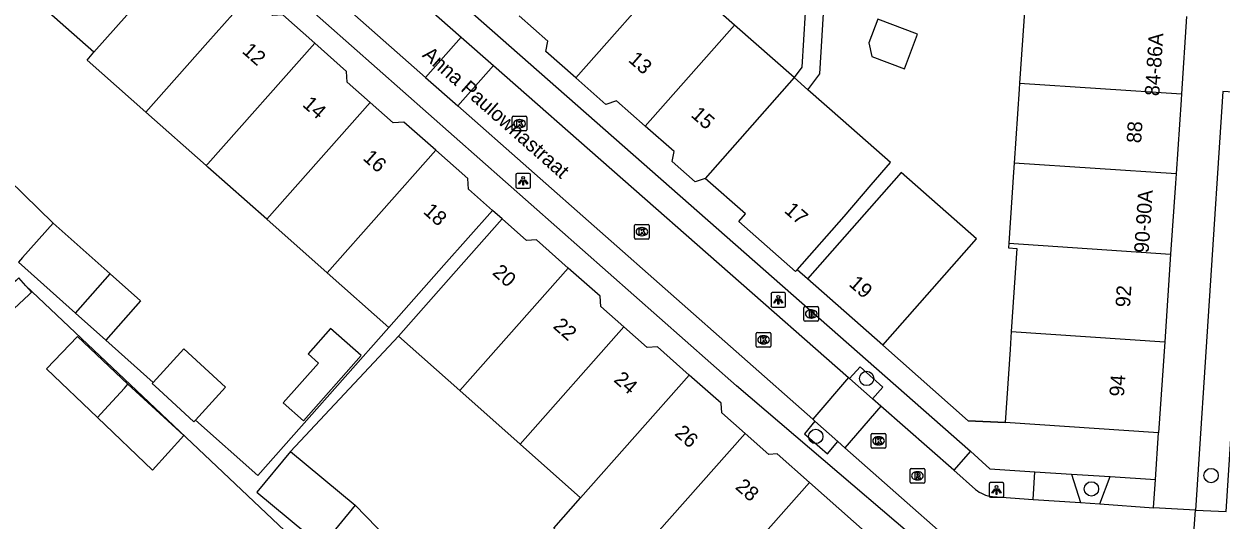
# Model space of a CAD drawing. Extents: x 159961 to 160856, y 382704 to 383353.
# Drawn here: x 160487.4 to 160569.2, y 382806.5 to 382840.4 of the extents above; entities that cross this region are included whole.
import ezdxf

# ---------------------------------------------------------------- set-up
doc = ezdxf.new("R2010")
doc.units = 0
for name, color, linetype in [('IMGEO_Boom', 7, 'Continuous'), ('IMGEO_Brandkraan', 7, 'Continuous'), ('IMGEO_Groenvoorziening', 7, 'Continuous'), ('IMGEO_Kolk', 7, 'Continuous'), ('IMGEO_Lichtpunt', 7, 'Continuous'), ('IMGEO_Muur', 7, 'Continuous'), ('IMGEO_Openbare_ruimte_label', 7, 'Continuous'), ('IMGEO_Pand', 7, 'Continuous'), ('IMGEO_Pand_nummerreeks', 7, 'Continuous'), ('IMGEO_Parkeervlak_open', 7, 'Continuous'), ('IMGEO_Rijbaan_lokaal_open', 7, 'Continuous'), ('IMGEO_Rioolput', 7, 'Continuous'), ('IMGEO_Voetpad_open', 7, 'Continuous')]:
    doc.layers.add(name, color=color, linetype=linetype)

msp = doc.modelspace()

# ---------------------------------------------------------------- linework, layer by layer
at = {"layer": 'IMGEO_Boom'}
for centre in [(160544.973, 382816.183), (160541.498, 382812.223), (160568.491, 382809.557), (160560.318, 382808.642)]:
    msp.add_circle(centre, 0.489, dxfattribs=at)
at = {"layer": 'IMGEO_Brandkraan'}
for p, q in [((160540.692, 382820.16), (160540.692, 382821.012)), ((160540.767, 382821.086), (160541.619, 382821.086)), ((160541.18, 382820.866), (160541.205, 382820.866)), ((160541.693, 382821.012), (160541.693, 382820.16)), ((160541.619, 382820.086), (160540.767, 382820.086)), ((160541.203, 382820.306), (160541.178, 382820.306))]:
    msp.add_line(p, q, dxfattribs=at)
for points in [[(160540.692, 382820.16), (160540.692, 382821.012)], [(160540.767, 382821.086), (160541.619, 382821.086)], [(160541.04, 382820.786), (160541.04, 382820.386), (160541.253, 382820.386)], [(160541.271, 382820.786), (160541.04, 382820.786)], [(160541.219, 382820.705), (160541.165, 382820.705), (160541.165, 382820.629)], [(160541.165, 382820.629), (160541.218, 382820.629)], [(160541.227, 382820.553), (160541.165, 382820.553), (160541.165, 382820.472)], [(160541.165, 382820.472), (160541.227, 382820.472)], [(160541.693, 382821.012), (160541.693, 382820.16)], [(160541.619, 382820.086), (160540.767, 382820.086)]]:
    msp.add_lwpolyline(points, dxfattribs=at)
for centre, radius, start, end in [((160540.769, 382821.01), 0.0765, 91.55205, 178.44795), ((160540.769, 382821.01), 0.0765, 91.55205, 178.44795), ((160541.22, 382820.667), 0.0379, 267.82845, 90.93552), ((160541.228, 382820.512), 0.0404, 269.87594, 90.50774), ((160541.259, 382820.637), 0.251, 268.66757, 293.53466), ((160541.275, 382820.641), 0.145, 59.4692, 91.53667), ((160541.3, 382820.688), 0.0922, 285.51372, 58.15012), ((160541.305, 382820.496), 0.105, 301.31148, 78.98903), ((160541.617, 382821.01), 0.0765, 1.55205, 88.44795), ((160541.617, 382821.01), 0.0765, 1.55205, 88.44795), ((160540.769, 382820.162), 0.0765, 181.55205, 268.44795), ((160540.769, 382820.162), 0.0765, 181.55205, 268.44795), ((160541.617, 382820.162), 0.0765, 271.55205, 358.44795), ((160541.617, 382820.162), 0.0765, 271.55205, 358.44795)]:
    msp.add_arc(centre, radius, start, end, dxfattribs=at)
for centre, major_axis, ratio, start_param, end_param in [((160541.179, 382820.586), (-0.387, 0.002), 0.722429, 4.712389, 7.853982), ((160541.204, 382820.586), (-0.39, 0.002), 0.717154, 1.570796, 4.712389)]:
    msp.add_ellipse(centre, major_axis=major_axis, ratio=ratio, start_param=start_param, end_param=end_param, dxfattribs=at)
at = {"layer": 'IMGEO_Groenvoorziening'}
for points in [[(160556.351, 382807.931), (160556.459, 382809.819)], [(160558.963, 382809.658), (160559.577, 382807.707)], [(160560.895, 382807.616), (160561.601, 382809.487)]]:
    msp.add_lwpolyline(points, dxfattribs=at)
at = {"layer": 'IMGEO_Kolk'}
for p, q in [((160520.781, 382833.15), (160520.781, 382834.002)), ((160520.856, 382834.076), (160521.708, 382834.076)), ((160521.269, 382833.856), (160521.294, 382833.856)), ((160521.782, 382834.002), (160521.782, 382833.15)), ((160521.708, 382833.076), (160520.856, 382833.076)), ((160521.292, 382833.296), (160521.267, 382833.296)), ((160529.131, 382825.775), (160529.131, 382826.627)), ((160529.206, 382826.701), (160530.058, 382826.701)), ((160529.619, 382826.481), (160529.644, 382826.481)), ((160530.132, 382826.627), (160530.132, 382825.775)), ((160530.058, 382825.701), (160529.206, 382825.701)), ((160529.642, 382825.921), (160529.617, 382825.921)), ((160537.437, 382818.398), (160537.437, 382819.25)), ((160537.512, 382819.324), (160538.364, 382819.324)), ((160537.925, 382819.104), (160537.95, 382819.104)), ((160538.438, 382819.25), (160538.438, 382818.398)), ((160538.364, 382818.324), (160537.512, 382818.324)), ((160537.948, 382818.544), (160537.923, 382818.544)), ((160545.285, 382811.497), (160545.285, 382812.349)), ((160545.36, 382812.423), (160546.212, 382812.423)), ((160545.773, 382812.203), (160545.798, 382812.203)), ((160546.286, 382812.349), (160546.286, 382811.497)), ((160546.212, 382811.423), (160545.36, 382811.423)), ((160545.796, 382811.643), (160545.771, 382811.643))]:
    msp.add_line(p, q, dxfattribs=at)
for points in [[(160520.781, 382833.15), (160520.781, 382834.002)], [(160520.856, 382834.076), (160521.708, 382834.076)], [(160521.102, 382833.776), (160521.225, 382833.776), (160521.225, 382833.625), (160521.355, 382833.776), (160521.519, 382833.776), (160521.373, 382833.625), (160521.526, 382833.376), (160521.374, 382833.376), (160521.289, 382833.54), (160521.225, 382833.473), (160521.225, 382833.376), (160521.102, 382833.376), (160521.102, 382833.776)], [(160521.782, 382834.002), (160521.782, 382833.15)], [(160521.708, 382833.076), (160520.856, 382833.076)], [(160529.131, 382825.775), (160529.131, 382826.627)], [(160529.206, 382826.701), (160530.058, 382826.701)], [(160529.452, 382826.401), (160529.575, 382826.401), (160529.575, 382826.25), (160529.705, 382826.401), (160529.869, 382826.401), (160529.723, 382826.25), (160529.876, 382826.001), (160529.724, 382826.001), (160529.639, 382826.165), (160529.575, 382826.098), (160529.575, 382826.001), (160529.452, 382826.001), (160529.452, 382826.401)], [(160530.132, 382826.627), (160530.132, 382825.775)], [(160530.058, 382825.701), (160529.206, 382825.701)], [(160537.437, 382818.398), (160537.437, 382819.25)], [(160537.512, 382819.324), (160538.364, 382819.324)], [(160537.758, 382819.024), (160537.881, 382819.024), (160537.881, 382818.873), (160538.011, 382819.024), (160538.175, 382819.024), (160538.029, 382818.873), (160538.182, 382818.624), (160538.03, 382818.624), (160537.945, 382818.788), (160537.881, 382818.721), (160537.881, 382818.624), (160537.758, 382818.624), (160537.758, 382819.024)], [(160538.438, 382819.25), (160538.438, 382818.398)], [(160538.364, 382818.324), (160537.512, 382818.324)], [(160545.285, 382811.497), (160545.285, 382812.349)], [(160545.36, 382812.423), (160546.212, 382812.423)], [(160546.286, 382812.349), (160546.286, 382811.497)], [(160546.212, 382811.423), (160545.36, 382811.423)], [(160545.606, 382812.123), (160545.729, 382812.123), (160545.729, 382811.972), (160545.859, 382812.123), (160546.023, 382812.123), (160545.877, 382811.972), (160546.03, 382811.723), (160545.878, 382811.723), (160545.793, 382811.887), (160545.729, 382811.82), (160545.729, 382811.723), (160545.606, 382811.723), (160545.606, 382812.123)]]:
    msp.add_lwpolyline(points, dxfattribs=at)
for centre, start, end in [((160520.858, 382834), 91.55205, 178.44795), ((160520.858, 382834), 91.55205, 178.44795), ((160521.706, 382834), 1.55205, 88.44795), ((160521.706, 382834), 1.55205, 88.44795), ((160520.858, 382833.152), 181.55205, 268.44795), ((160520.858, 382833.152), 181.55205, 268.44795), ((160521.706, 382833.152), 271.55205, 358.44795), ((160521.706, 382833.152), 271.55205, 358.44795), ((160529.208, 382826.625), 91.55205, 178.44795), ((160529.208, 382826.625), 91.55205, 178.44795), ((160530.056, 382826.625), 1.55205, 88.44795), ((160530.056, 382826.625), 1.55205, 88.44795), ((160529.208, 382825.777), 181.55205, 268.44795), ((160529.208, 382825.777), 181.55205, 268.44795), ((160530.056, 382825.777), 271.55205, 358.44795), ((160530.056, 382825.777), 271.55205, 358.44795), ((160537.514, 382819.248), 91.55205, 178.44795), ((160537.514, 382819.248), 91.55205, 178.44795), ((160538.362, 382819.248), 1.55205, 88.44795), ((160538.362, 382819.248), 1.55205, 88.44795), ((160537.514, 382818.4), 181.55205, 268.44795), ((160537.514, 382818.4), 181.55205, 268.44795), ((160538.362, 382818.4), 271.55205, 358.44795), ((160538.362, 382818.4), 271.55205, 358.44795), ((160545.362, 382812.347), 91.55205, 178.44795), ((160545.362, 382812.347), 91.55205, 178.44795), ((160546.21, 382812.347), 1.55205, 88.44795), ((160546.21, 382812.347), 1.55205, 88.44795), ((160545.362, 382811.499), 181.55205, 268.44795), ((160545.362, 382811.499), 181.55205, 268.44795), ((160546.21, 382811.499), 271.55205, 358.44795), ((160546.21, 382811.499), 271.55205, 358.44795)]:
    msp.add_arc(centre, 0.0765, start, end, dxfattribs=at)
for centre, major_axis, ratio, start_param, end_param in [((160521.268, 382833.576), (-0.387, 0.002), 0.722429, 4.712389, 7.853982), ((160521.293, 382833.576), (-0.39, 0.002), 0.717154, 1.570796, 4.712389), ((160529.618, 382826.201), (-0.387, 0.002), 0.722429, 4.712389, 7.853982), ((160529.643, 382826.201), (-0.39, 0.002), 0.717154, 1.570796, 4.712389), ((160537.924, 382818.824), (-0.387, 0.002), 0.722429, 4.712389, 7.853982), ((160537.949, 382818.824), (-0.39, 0.002), 0.717154, 1.570796, 4.712389), ((160545.772, 382811.923), (-0.387, 0.002), 0.722429, 4.712389, 7.853982), ((160545.797, 382811.923), (-0.39, 0.002), 0.717154, 1.570796, 4.712389)]:
    msp.add_ellipse(centre, major_axis=major_axis, ratio=ratio, start_param=start_param, end_param=end_param, dxfattribs=at)
at = {"layer": 'IMGEO_Lichtpunt'}
for p, q in [((160521.927, 382830.175), (160521.119, 382830.175)), ((160521.927, 382830.175), (160521.119, 382830.175)), ((160521.025, 382830.08), (160521.025, 382829.273)), ((160521.025, 382830.08), (160521.025, 382829.273)), ((160522.021, 382829.273), (160522.021, 382830.08)), ((160522.021, 382829.273), (160522.021, 382830.08)), ((160521.119, 382829.179), (160521.927, 382829.179)), ((160521.119, 382829.179), (160521.927, 382829.179)), ((160539.346, 382822.044), (160538.538, 382822.044)), ((160539.346, 382822.044), (160538.538, 382822.044)), ((160538.444, 382821.949), (160538.444, 382821.142)), ((160538.444, 382821.949), (160538.444, 382821.142)), ((160539.44, 382821.142), (160539.44, 382821.949)), ((160539.44, 382821.142), (160539.44, 382821.949)), ((160538.538, 382821.048), (160539.346, 382821.048)), ((160538.538, 382821.048), (160539.346, 382821.048)), ((160553.342, 382808.977), (160553.342, 382808.17)), ((160553.342, 382808.977), (160553.342, 382808.17)), ((160554.244, 382809.072), (160553.436, 382809.072)), ((160554.244, 382809.072), (160553.436, 382809.072)), ((160554.338, 382808.17), (160554.338, 382808.977)), ((160554.338, 382808.17), (160554.338, 382808.977)), ((160553.436, 382808.076), (160554.244, 382808.076)), ((160553.436, 382808.076), (160554.244, 382808.076))]:
    msp.add_line(p, q, dxfattribs=at)
for points in [[(160521.399, 382829.744), (160521.438, 382829.716), (160521.25, 382829.454), (160521.212, 382829.481), (160521.399, 382829.744)], [(160521.501, 382829.696), (160521.548, 382829.696), (160521.548, 382829.374), (160521.501, 382829.374), (160521.501, 382829.696)], [(160521.611, 382829.716), (160521.649, 382829.743), (160521.836, 382829.481), (160521.797, 382829.453), (160521.611, 382829.716)], [(160538.818, 382821.613), (160538.857, 382821.585), (160538.669, 382821.323), (160538.631, 382821.35), (160538.818, 382821.613)], [(160538.92, 382821.565), (160538.967, 382821.565), (160538.967, 382821.243), (160538.92, 382821.243), (160538.92, 382821.565)], [(160539.03, 382821.585), (160539.068, 382821.612), (160539.255, 382821.35), (160539.216, 382821.322), (160539.03, 382821.585)], [(160553.716, 382808.641), (160553.755, 382808.613), (160553.567, 382808.351), (160553.529, 382808.378), (160553.716, 382808.641)], [(160553.818, 382808.593), (160553.865, 382808.593), (160553.865, 382808.271), (160553.818, 382808.271), (160553.818, 382808.593)], [(160553.928, 382808.613), (160553.966, 382808.64), (160554.153, 382808.378), (160554.114, 382808.35), (160553.928, 382808.613)]]:
    msp.add_lwpolyline(points, dxfattribs=at)
for centre in [(160521.524, 382829.878), (160538.943, 382821.747), (160553.841, 382808.775)]:
    msp.add_circle(centre, 0.0994, dxfattribs=at)
for centre, start, end in [((160521.119, 382830.08), 90, 180), ((160521.119, 382830.08), 90, 180), ((160521.927, 382830.08), 0, 90), ((160521.927, 382830.08), 0, 90), ((160521.119, 382829.273), 180, 270), ((160521.119, 382829.273), 180, 270), ((160521.927, 382829.273), 270, 0), ((160521.927, 382829.273), 270, 360), ((160538.538, 382821.949), 90, 180), ((160538.538, 382821.949), 90, 180), ((160539.346, 382821.949), 0, 90), ((160539.346, 382821.949), 0, 90), ((160538.538, 382821.142), 180, 270), ((160538.538, 382821.142), 180, 270), ((160539.346, 382821.142), 270, 0), ((160539.346, 382821.142), 270, 360), ((160553.436, 382808.977), 90, 180), ((160553.436, 382808.977), 90, 180), ((160554.244, 382808.977), 0, 90), ((160554.244, 382808.977), 0, 90), ((160553.436, 382808.17), 180, 270), ((160553.436, 382808.17), 180, 270), ((160554.244, 382808.17), 270, 0), ((160554.244, 382808.17), 270, 360)]:
    msp.add_arc(centre, 0.0946, start, end, dxfattribs=at)
at = {"layer": 'IMGEO_Muur'}
msp.add_lwpolyline([(160546.075, 382818.466), (160551.911, 382813.301), (160554.424, 382813.172)], dxfattribs=at)
at = {"layer": 'IMGEO_Pand'}
for points in [[(160492.221, 382838.45), (160499.153, 382846.268)], [(160525.119, 382836.698), (160531.64, 382844.097)], [(160535.945, 382840.304), (160531.64, 382844.097)], [(160492.221, 382838.45), (160487.999, 382842.185)], [(160495.769, 382834.359), (160500, 382839.133), (160502.839, 382842.336)], [(160507.29, 382839.07), (160505.115, 382840.993), (160504.405, 382840.95), (160502.839, 382842.336)], [(160525.119, 382836.698), (160523.063, 382838.509), (160523.205, 382839.218), (160521.254, 382840.936)], [(160555.768, 382841.56), (160555.415, 382836.339)], [(160566.821, 382840.891), (160566.464, 382835.605)], [(160535.945, 382840.304), (160529.86, 382833.399)], [(160540.016, 382836.718), (160535.945, 382840.304)], [(160545.118, 382839.099), (160545.323, 382838.171), (160547.55, 382837.321), (160548.449, 382839.678), (160545.734, 382840.714), (160545.118, 382839.099)], [(160495.769, 382834.359), (160491.751, 382837.92), (160492.221, 382838.45)], [(160507.29, 382839.07), (160500, 382830.844), (160499.883, 382830.712)], [(160511.082, 382835.025), (160509.508, 382836.417), (160509.463, 382837.147), (160507.29, 382839.07)], [(160529.86, 382833.399), (160527.893, 382835.131), (160527.173, 382834.889), (160525.119, 382836.698)], [(160540.016, 382836.718), (160533.95, 382829.834)], [(160540.016, 382836.718), (160540.954, 382835.892)], [(160540.224, 382823.593), (160543.428, 382827.229), (160545.289, 382829.397), (160546.598, 382830.922), (160543.366, 382833.768), (160540.954, 382835.892)], [(160555.415, 382836.339), (160555.388, 382835.941), (160555.046, 382830.875)], [(160555.415, 382836.339), (160566.464, 382835.605)], [(160566.464, 382835.605), (160566.437, 382835.206), (160566.095, 382830.14)], [(160499.883, 382830.712), (160495.769, 382834.359)], [(160504.015, 382827.051), (160511.082, 382835.025)], [(160515.562, 382831.755), (160513.385, 382833.68), (160512.653, 382833.636), (160511.082, 382835.025)], [(160533.95, 382829.834), (160533.258, 382829.602), (160531.686, 382830.986), (160531.823, 382831.669), (160529.86, 382833.399)], [(160515.562, 382831.755), (160508.147, 382823.389)], [(160519.426, 382827.65), (160517.785, 382829.102), (160517.74, 382829.828), (160515.562, 382831.755)], [(160489.441, 382826.782), (160485.375, 382830.73), (160484.891, 382830.185)], [(160504.015, 382827.051), (160500, 382830.609), (160499.883, 382830.712)], [(160546.075, 382818.466), (160552.467, 382825.723), (160547.336, 382830.242), (160540.944, 382822.985)], [(160555.046, 382830.875), (160555.004, 382830.255), (160554.677, 382825.41)], [(160566.095, 382830.14), (160555.046, 382830.875)], [(160566.095, 382830.14), (160566.053, 382829.52), (160565.725, 382824.675)], [(160540.224, 382823.593), (160540.122, 382823.477), (160536.238, 382826.899), (160536.694, 382827.417), (160533.95, 382829.834)], [(160508.147, 382823.389), (160504.015, 382827.051)], [(160519.426, 382827.65), (160516.114, 382823.905), (160512.357, 382819.658)], [(160513.009, 382819.079), (160516.767, 382823.328), (160520.079, 382827.073)], [(160524.602, 382823.716), (160522.432, 382825.635), (160521.751, 382825.594), (160520.079, 382827.073)], [(160487.352, 382824.436), (160489.441, 382826.782)], [(160493.331, 382823.319), (160489.441, 382826.782)], [(160554.677, 382825.41), (160554.655, 382825.09), (160555.228, 382825.052), (160554.844, 382819.377)], [(160554.677, 382825.41), (160565.725, 382824.675)], [(160487.352, 382824.436), (160487.063, 382824.111), (160490.959, 382820.642)], [(160565.725, 382824.675), (160565.32, 382818.682)], [(160517.198, 382815.362), (160524.602, 382823.716)], [(160528.4, 382819.697), (160526.816, 382821.098), (160526.773, 382821.796), (160524.602, 382823.716)], [(160487.047, 382823.013), (160486.902, 382822.878), (160486.74, 382822.726), (160485.218, 382821.306), (160486.083, 382820.31), (160487.767, 382821.882), (160487.964, 382822.065), (160487.576, 382822.512)], [(160487.576, 382822.512), (160487.099, 382823.061), (160487.047, 382823.013)], [(160490.959, 382820.642), (160493.331, 382823.319)], [(160493.331, 382823.319), (160495.4, 382821.477), (160493.021, 382818.805)], [(160512.357, 382819.658), (160508.147, 382823.389)], [(160546.075, 382818.466), (160540.944, 382822.985)], [(160493.021, 382818.805), (160490.959, 382820.642)], [(160506.537, 382813.294), (160510.473, 382817.743), (160508.372, 382819.601), (160506.835, 382817.863), (160507.547, 382817.234), (160505.148, 382814.522), (160506.537, 382813.294)], [(160521.317, 382811.706), (160528.4, 382819.697)], [(160532.868, 382816.418), (160530.696, 382818.339), (160529.984, 382818.296), (160528.4, 382819.697)], [(160494.536, 382815.783), (160491.101, 382819.056), (160488.979, 382816.829), (160492.462, 382813.51)], [(160517.198, 382815.362), (160513.009, 382819.079)], [(160554.844, 382819.377), (160554.762, 382818.161), (160554.424, 382813.172)], [(160554.844, 382819.377), (160565.32, 382818.682)], [(160499.151, 382813.344), (160501.209, 382815.599), (160498.365, 382818.196), (160496.274, 382815.907)], [(160565.32, 382818.682), (160564.9, 382812.464)], [(160525.446, 382808.042), (160532.868, 382816.418)], [(160536.685, 382812.415), (160535.082, 382813.834), (160535.041, 382814.496), (160532.868, 382816.418)], [(160492.462, 382813.51), (160492.949, 382814.044), (160494.297, 382815.521), (160494.536, 382815.783)], [(160492.462, 382813.51), (160496.219, 382809.93), (160498.368, 382812.284), (160494.536, 382815.783)], [(160496.274, 382815.907), (160496.203, 382815.829), (160496.644, 382815.427), (160499.048, 382813.232), (160499.151, 382813.344)], [(160521.317, 382811.706), (160517.198, 382815.362)], [(160564.9, 382812.464), (160554.424, 382813.172)], [(160536.685, 382812.415), (160529.568, 382804.384)], [(160541.066, 382809.075), (160538.857, 382811.029), (160538.292, 382810.994), (160536.685, 382812.415)], [(160525.446, 382808.042), (160521.317, 382811.706)], [(160505.639, 382811.202), (160503.334, 382808.42), (160507.76, 382804.752)], [(160505.639, 382811.202), (160510.065, 382807.533)], [(160533.677, 382800.738), (160541.066, 382809.075)], [(160545.069, 382805.534), (160541.066, 382809.075)], [(160510.065, 382807.533), (160507.978, 382805.015), (160507.807, 382804.808), (160507.76, 382804.752)], [(160510.065, 382807.533), (160513.033, 382804.47), (160510.546, 382802.061)], [(160529.568, 382804.384), (160527.729, 382802.312), (160523.607, 382805.971), (160525.446, 382808.042)]]:
    msp.add_lwpolyline(points, dxfattribs=at)
at = {"layer": 'IMGEO_Parkeervlak_open'}
for points in [[(160545.373, 382814.795), (160546.068, 382815.591), (160544.522, 382816.983), (160543.808, 382816.171)], [(160541.439, 382813.262), (160540.727, 382812.411), (160542.301, 382811.048), (160542.999, 382811.884)], [(160552.075, 382811.222), (160550.918, 382809.919)]]:
    msp.add_lwpolyline(points, dxfattribs=at)
at = {"layer": 'IMGEO_Rijbaan_lokaal_open'}
for points in [[(160493.381, 382860.512), (160493.445, 382860.456), (160493.877, 382860.076), (160500, 382854.692), (160517.292, 382839.486)], [(160490.411, 382858.318), (160491.055, 382857.75), (160500, 382849.852), (160514.857, 382836.733)], [(160517.292, 382839.486), (160514.857, 382836.733)], [(160517.292, 382839.486), (160519.501, 382837.545)], [(160519.501, 382837.545), (160517.061, 382834.787)], [(160519.501, 382837.545), (160543.733, 382816.237)], [(160514.857, 382836.733), (160517.061, 382834.787)], [(160517.061, 382834.787), (160541.291, 382813.393)], [(160543.733, 382816.237), (160541.291, 382813.393)], [(160543.808, 382816.171), (160543.733, 382816.237)], [(160543.808, 382816.171), (160545.373, 382814.795)], [(160545.941, 382814.296), (160545.373, 382814.795)], [(160545.941, 382814.296), (160543.495, 382811.446)], [(160550.918, 382809.919), (160545.941, 382814.296)], [(160541.291, 382813.393), (160541.439, 382813.262)], [(160542.999, 382811.884), (160541.439, 382813.262)], [(160542.999, 382811.884), (160543.495, 382811.446)], [(160543.495, 382811.446), (160554.12, 382802.065), (160558.688, 382801.778)], [(160567.417, 382807.195), (160569.522, 382807.09), (160569.842, 382812.07)], [(160550.918, 382809.919), (160552.409, 382808.608)], [(160553.563, 382808.125), (160556.351, 382807.931)], [(160556.351, 382807.931), (160559.577, 382807.707)], [(160559.577, 382807.707), (160560.895, 382807.616)], [(160560.895, 382807.616), (160564.552, 382807.362)], [(160567.417, 382807.195), (160564.552, 382807.362)], [(160566.99, 382801.252), (160567.417, 382807.195)]]:
    msp.add_lwpolyline(points, dxfattribs=at)
msp.add_arc((160553.729, 382810.142), 2.024, 229.28728, 265.28979, dxfattribs=at)
at = {"layer": 'IMGEO_Rioolput'}
for p, q in [((160547.936, 382809.113), (160547.936, 382809.965)), ((160548.011, 382810.039), (160548.863, 382810.039)), ((160548.424, 382809.819), (160548.449, 382809.819)), ((160548.937, 382809.965), (160548.937, 382809.113)), ((160548.863, 382809.039), (160548.011, 382809.039)), ((160548.447, 382809.259), (160548.422, 382809.259))]:
    msp.add_line(p, q, dxfattribs=at)
for points in [[(160547.936, 382809.113), (160547.936, 382809.965)], [(160548.011, 382810.039), (160548.863, 382810.039)], [(160548.525, 382809.737), (160548.273, 382809.739), (160548.273, 382809.339)], [(160548.937, 382809.965), (160548.937, 382809.113)], [(160548.863, 382809.039), (160548.011, 382809.039)], [(160548.273, 382809.339), (160548.397, 382809.339), (160548.397, 382809.501), (160548.408, 382809.501)], [(160548.451, 382809.658), (160548.397, 382809.658), (160548.397, 382809.577)], [(160548.397, 382809.577), (160548.449, 382809.577)], [(160548.455, 382809.472), (160548.526, 382809.339), (160548.666, 382809.339), (160548.601, 382809.465)]]:
    msp.add_lwpolyline(points, dxfattribs=at)
for centre, radius, start, end in [((160548.013, 382809.963), 0.0765, 91.55205, 178.44795), ((160548.013, 382809.963), 0.0765, 91.55205, 178.44795), ((160548.524, 382809.627), 0.109, 350.36119, 89.41601), ((160548.861, 382809.963), 0.0765, 1.55205, 88.44795), ((160548.861, 382809.963), 0.0765, 1.55205, 88.44795), ((160548.013, 382809.115), 0.0765, 181.55205, 268.44795), ((160548.013, 382809.115), 0.0765, 181.55205, 268.44795), ((160548.407, 382809.448), 0.0533, 26.02933, 88.69889), ((160548.433, 382809.766), 0.19, 274.7715, 282.96867), ((160548.457, 382809.562), 0.0964, 77.00612, 93.18647), ((160548.471, 382809.619), 0.0378, 276.66336, 79.67722), ((160548.522, 382809.627), 0.112, 277.58423, 350.98172), ((160548.506, 382809.412), 0.108, 29.51342, 73.79051), ((160548.861, 382809.115), 0.0765, 271.55205, 358.44795), ((160548.861, 382809.115), 0.0765, 271.55205, 358.44795)]:
    msp.add_arc(centre, radius, start, end, dxfattribs=at)
for centre, major_axis, ratio, start_param, end_param in [((160548.423, 382809.539), (-0.387, 0.002), 0.722429, 4.712389, 7.853982), ((160548.448, 382809.539), (-0.39, 0.002), 0.717154, 1.570796, 4.712389)]:
    msp.add_ellipse(centre, major_axis=major_axis, ratio=ratio, start_param=start_param, end_param=end_param, dxfattribs=at)
at = {"layer": 'IMGEO_Voetpad_open'}
for points in [[(160558.688, 382801.778), (160558.536, 382800.02), (160553.999, 382800.386), (160536.081, 382815.679), (160483.486, 382862.118), (160480.582, 382866.475)], [(160540.954, 382835.892), (160541.774, 382836.979), (160542.245, 382844.848), (160542.797, 382853.681), (160543.084, 382858.124), (160543.572, 382858.092), (160543.928, 382862.713), (160543.013, 382863.485), (160543.52, 382865.882), (160540.854, 382862.61), (160542.119, 382862.528), (160541.209, 382848.393)], [(160493.381, 382860.512), (160494.549, 382861.818), (160495.05, 382861.37), (160552.075, 382811.222)], [(160541.001, 382844.923), (160540.552, 382837.429), (160540.016, 382836.718)], [(160571.442, 382835.631), (160569.29, 382835.763), (160567.417, 382807.195)], [(160520.079, 382827.073), (160519.426, 382827.65)], [(160540.944, 382822.985), (160540.224, 382823.593)], [(160510.788, 382799.903), (160511.12, 382800.231), (160487.576, 382822.512)], [(160499.151, 382813.344), (160503.404, 382809.555), (160512.357, 382819.658)], [(160493.021, 382818.805), (160496.274, 382815.907)], [(160513.009, 382819.079), (160505.639, 382811.202)], [(160554.424, 382813.172), (160551.911, 382813.301), (160546.075, 382818.466)], [(160564.683, 382809.288), (160564.9, 382812.464)], [(160552.075, 382811.222), (160553.384, 382810.018), (160556.459, 382809.819)], [(160556.459, 382809.819), (160558.963, 382809.658)], [(160558.963, 382809.658), (160561.601, 382809.487)], [(160561.601, 382809.487), (160564.683, 382809.288)], [(160564.552, 382807.362), (160564.683, 382809.288)]]:
    msp.add_lwpolyline(points, dxfattribs=at)

# ---------------------------------------------------------------- texts
at = {"layer": 'IMGEO_Openbare_ruimte_label'}
msp.add_text('Anna Paulownastraat', height=1, rotation=318.56623, dxfattribs=at).set_placement((160514.581, 382838.184))
at = {"layer": 'IMGEO_Pand_nummerreeks'}
for s, rotation, p in [('84-86A', 86.13847, (160564.949, 382835.435)), ('12', 318.47658, (160502.277, 382838.455)), ('13', 318.67347, (160528.644, 382837.855)), ('14', 318.47658, (160506.399, 382834.804)), ('15', 318.67347, (160532.923, 382834.093)), ('88', 86.13226, (160563.71, 382832.224)), ('16', 318.47658, (160510.52, 382831.155)), ('90-90A', 86.12702, (160564.224, 382824.723)), ('18', 318.47658, (160514.643, 382827.504)), ('17', 318.62099, (160539.294, 382827.565)), ('20', 318.58545, (160519.365, 382823.329)), ('19', 318.62672, (160543.697, 382822.559)), ('92', 86.1339, (160562.952, 382821.02)), ('22', 318.58545, (160523.506, 382819.675)), ('24', 318.58545, (160527.655, 382816.016)), ('94', 86.13578, (160562.54, 382814.921)), ('26', 318.58545, (160531.802, 382812.359)), ('28', 318.58545, (160535.95, 382808.699))]:
    msp.add_text(s, height=1, rotation=rotation, dxfattribs=at).set_placement(p)

doc.saveas('drawing.dxf')
